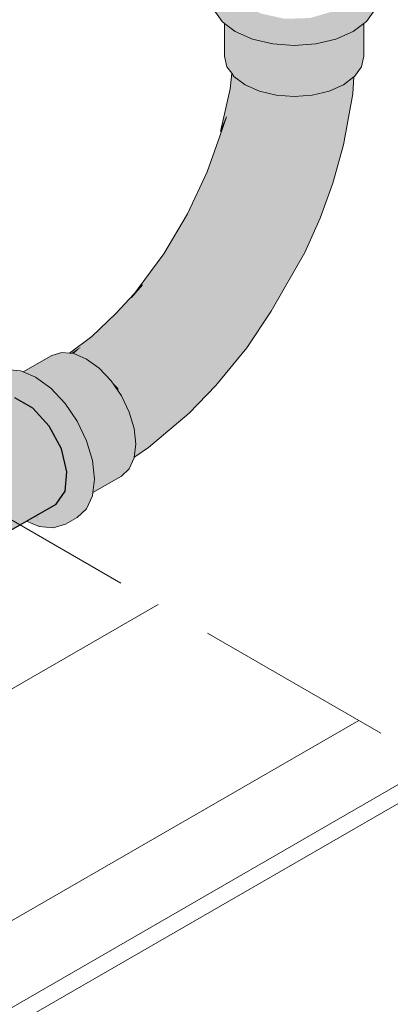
# Model space of a CAD drawing. Header units: millimetres. Extents: x 2 to 902, y -447 to 199.
# Tile 293 of 656: x 81.662 to 82.033, y 62.211 to 63.195. Entities that reach past the tile are written whole.
import ezdxf

# ---------------------------------------------------------------- set-up
doc = ezdxf.new("R2010")
doc.units = ezdxf.units.MM
doc.header["$MEASUREMENT"] = 0
doc.linetypes.add('JIS_02_2.0', pattern=[0.3, 0.2, -0.1])
for name, color, linetype, lineweight in [('AF-Condutos', 4, 'Continuous', 25), ('AF-Conexões', 9, 'Continuous', 18), ('DI-Área do detalhe', 7, 'JIS_02_2.0', 9), ('IFC-Corrimão-Contorno', 36, 'Continuous', 5), ('IFC-Parede-Contorno', 42, 'Continuous', 5), ('IFC-Viga-Contorno', 66, 'Continuous', 5)]:
    doc.layers.add(name, color=color, linetype=linetype, lineweight=lineweight)

msp = doc.modelspace()

# ---------------------------------------------------------------- hatches: boundary and pattern name
at = {"layer": 'AF-Condutos', "linetype": 'Continuous'}
for points in [[(81.60795, 62.79911), (81.60753, 62.79886), (81.60668, 62.78864), (81.60771, 62.79713), (81.60668, 62.78864), (81.60668, 62.78858), (81.60846, 62.79011), (81.60668, 62.78858), (81.56864, 62.76657), (81.60668, 62.78858), (81.56819, 62.76691), (81.59556, 62.78231), (81.60095, 62.79423), (81.59556, 62.78231), (81.60668, 62.78858), (81.60753, 62.79886), (81.60419, 62.79694), (81.60146, 62.79536), (81.56112, 62.77206), (81.52914, 62.75361), (80.98387, 62.43879), (80.98471, 62.43843), (81.53793, 62.74987), (80.98485, 62.43851), (80.98471, 62.43843), (80.98529, 62.43819), (80.99215, 62.43319), (80.99422, 62.43439), (80.99218, 62.43316), (80.99427, 62.43437), (81.53842, 62.74966), (81.53899, 62.74942), (81.53842, 62.74966), (80.99427, 62.43437), (80.99431, 62.43435), (80.99427, 62.43437), (80.99218, 62.43316), (80.99222, 62.43314), (80.99226, 62.43311), (80.99437, 62.43433), (81.53964, 62.74914), (81.56917, 62.76619), (81.53964, 62.74914), (80.99226, 62.43311), (80.99337, 62.4323), (81.55703, 62.74174), (81.00797, 62.42165), (81.55703, 62.74174), (80.99481, 62.43309), (80.99337, 62.4323), (81.00045, 62.42713), (81.00647, 62.42077), (81.00651, 62.42073), (81.00802, 62.42161), (81.00651, 62.42073), (81.00655, 62.42069), (81.00663, 62.4206), (81.00808, 62.42157), (81.55788, 62.74138), (81.00808, 62.42157), (81.00663, 62.4206), (81.00818, 62.4215), (81.56039, 62.74032), (81.55873, 62.74102), (81.56039, 62.74032), (81.58376, 62.75555), (81.61168, 62.77174), (81.58308, 62.75604), (81.61049, 62.77109), (81.60971, 62.77838), (81.60687, 62.78795), (81.60971, 62.77838), (81.60859, 62.78894), (81.60852, 62.78961), (81.60859, 62.78894), (81.60971, 62.77838), (81.61049, 62.77109), (81.61168, 62.77174), (81.58376, 62.75555), (81.56039, 62.74032), (81.58509, 62.75458), (81.56039, 62.74032), (81.00663, 62.4206), (81.00772, 62.41946), (81.5837, 62.7304), (81.02324, 62.40306), (81.02152, 62.40206), (81.02155, 62.40201), (81.02328, 62.40302), (81.02155, 62.40201), (81.02166, 62.40184), (81.02343, 62.40286), (81.58454, 62.73004), (81.02343, 62.40286), (81.58775, 62.72867), (81.02166, 62.40184), (81.02257, 62.40052), (81.61338, 62.71777), (81.03594, 62.38096), (81.03379, 62.37971), (81.03387, 62.37953), (81.03605, 62.38079), (81.61395, 62.71753), (81.03605, 62.38079), (81.61703, 62.71622), (81.03387, 62.37953), (81.03449, 62.37823), (81.64066, 62.70617), (81.62856, 62.72288), (81.62615, 62.72463), (81.60609, 62.73926), (81.62615, 62.72463), (81.62856, 62.72288), (81.64066, 62.70617), (81.04116, 62.3577), (81.6409, 62.70607), (81.0412, 62.35756), (81.04151, 62.35652), (81.64316, 62.70511), (81.64686, 62.70953), (81.64316, 62.70511), (81.04151, 62.35652), (81.66039, 62.69778), (81.64861, 62.70825), (81.66039, 62.69778), (81.66186, 62.69859), (81.66043, 62.69776), (81.11333, 62.38083), (81.04344, 62.34035), (81.11362, 62.38087), (81.66162, 62.69725), (81.04344, 62.34035), (81.04349, 62.33983), (81.66835, 62.69386), (81.66659, 62.69514), (81.66278, 62.69792), (81.66659, 62.69514), (81.66835, 62.69386), (81.6688, 62.6942), (81.70778, 62.72391), (81.70966, 62.7435), (81.70409, 62.76649), (81.69205, 62.78889), (81.60355, 62.74111), (81.61214, 62.7702), (81.60355, 62.74111), (81.61841, 62.74913), (81.69205, 62.78889), (81.67561, 62.80684), (81.6576, 62.81724), (81.64116, 62.81828)], [(81.66835, 62.69386), (81.69878, 62.7111), (81.70778, 62.72391)], [(81.69878, 62.7111), (81.66889, 62.69416), (81.20857, 62.43336), (81.04424, 62.34025), (81.0435, 62.33974), (81.04382, 62.33682), (81.04384, 62.33661), (81.04422, 62.33652), (81.04384, 62.33661), (81.0442, 62.3332), (81.04821, 62.33552), (81.17435, 62.40841), (81.04824, 62.33551), (81.1742, 62.4083), (81.04331, 62.33266), (81.17376, 62.40797), (81.66921, 62.69402)]]:
    msp.add_hatch(color=151, dxfattribs=at).paths.add_polyline_path(points)
at = {"layer": 'AF-Conexões', "linetype": 'Continuous'}
for points in [[(82.00892, 63.25518), (81.99796, 63.26343), (81.99796, 63.26151), (81.99796, 63.24885), (81.99796, 63.24754), (81.99796, 63.22928), (81.99492, 63.22275), (81.99136, 63.21508), (81.97533, 63.20366), (81.98775, 63.20731), (81.97533, 63.20366), (81.96271, 63.19995), (81.97218, 63.20141), (81.986, 63.20355), (81.98833, 63.20748), (81.99389, 63.21689), (81.98833, 63.20748), (81.986, 63.20355), (81.98989, 63.20794), (81.986, 63.20355), (81.99796, 63.2054), (81.99983, 63.21086), (81.99796, 63.21031), (81.99983, 63.21086), (81.99796, 63.21706), (81.99983, 63.21086), (81.99796, 63.2054), (82.00017, 63.21096), (82.00447, 63.22443), (81.99796, 63.21978), (82.00447, 63.22443), (82.00017, 63.21096), (81.99796, 63.2054), (82.00637, 63.2067), (82.00622, 63.21274), (82.00637, 63.2067), (82.00637, 63.21278), (82.00593, 63.22546), (82.00637, 63.21278), (82.00637, 63.2067), (81.96271, 63.19995), (81.95265, 63.19699), (81.94135, 63.19664), (81.89515, 63.1895), (81.93832, 63.19278), (81.96, 63.19721), (81.93832, 63.19278), (81.99569, 63.19713), (81.99704, 63.19834), (81.99569, 63.19713), (81.99731, 63.19835), (82.00637, 63.20517), (81.99569, 63.19713), (81.89515, 63.1895), (81.8779, 63.19713), (81.86724, 63.22012), (81.85635, 63.24358), (81.85351, 63.23114), (81.86724, 63.212), (81.85351, 63.23114), (81.85351, 63.21754), (81.85636, 63.21868), (81.86467, 63.20709), (81.86724, 63.20516), (81.86724, 63.1942), (81.86724, 63.20516), (81.86467, 63.20709), (81.85636, 63.21868), (81.85351, 63.21754), (81.85636, 63.20508), (81.86467, 63.19349), (81.86724, 63.19156), (81.8779, 63.18353), (81.89515, 63.1759), (81.91524, 63.17109), (81.91524, 63.18469), (81.91524, 63.17109), (81.9368, 63.18305), (81.95835, 63.18469), (81.9368, 63.18305), (81.91524, 63.17109), (81.9368, 63.16945), (81.95835, 63.17109), (81.97843, 63.18949), (81.95835, 63.17109), (81.97843, 63.17589), (81.99569, 63.18353), (82.00637, 63.19157), (82.00637, 63.20255), (82.00637, 63.19157), (82.00892, 63.19349), (82.01723, 63.20509), (82.01723, 63.21869), (82.01723, 63.20509), (82.02007, 63.21753), (82.02007, 63.23113), (82.00892, 63.20709), (82.01238, 63.21455), (82.01045, 63.21399), (82.01238, 63.21455), (82.02007, 63.23113), (82.00637, 63.22577), (82.02007, 63.23113), (82.00845, 63.22726), (82.00637, 63.22656), (81.99796, 63.22376), (82.00845, 63.22726), (82.02007, 63.23113), (82.01854, 63.23445), (82.00946, 63.25403)], [(81.86466, 63.25518), (81.86051, 63.24938), (81.85635, 63.24358), (81.8658, 63.22321), (81.87273, 63.20828), (81.87632, 63.20054), (81.8779, 63.19713), (81.87632, 63.20213), (81.8745, 63.20789), (81.87632, 63.20213), (81.87632, 63.20748), (81.87632, 63.20213), (81.8779, 63.19713), (81.88211, 63.2062), (81.87632, 63.21334), (81.87051, 63.22049), (81.87632, 63.21334), (81.87632, 63.21714), (81.87632, 63.21334), (81.88211, 63.2062), (81.8779, 63.19713), (81.88303, 63.19486), (81.89515, 63.1895), (81.89426, 63.1952), (81.89291, 63.20381), (81.89426, 63.1952), (81.89515, 63.1895), (81.93188, 63.19518), (81.92985, 63.19563), (81.93188, 63.19518), (81.94135, 63.19664), (81.93441, 63.19643), (81.92721, 63.19621), (81.9235, 63.19703), (81.92288, 63.19717), (81.91951, 63.19598), (81.92288, 63.19717), (81.92005, 63.1978), (81.91804, 63.19824), (81.91409, 63.19581), (81.91804, 63.19824), (81.91273, 63.19942), (81.91261, 63.19945), (81.90589, 63.19556), (81.91261, 63.19945), (81.91245, 63.19948), (81.91145, 63.1997), (81.90564, 63.19555), (81.91145, 63.1997), (81.91014, 63.19999), (81.90843, 63.20037), (81.90371, 63.19549), (81.90843, 63.20037), (81.90646, 63.20081), (81.90107, 63.19541), (81.90578, 63.20013), (81.89558, 63.20322), (81.90578, 63.20013), (81.90646, 63.20081), (81.90345, 63.20147), (81.89226, 63.20794), (81.88817, 63.20486), (81.88489, 63.21219), (81.87632, 63.22528), (81.86215, 63.24692), (81.87632, 63.22528), (81.88489, 63.21219), (81.88817, 63.20486), (81.88945, 63.20583), (81.89226, 63.20794), (81.89056, 63.20891), (81.88544, 63.21188), (81.88503, 63.21249), (81.87632, 63.2256), (81.87632, 63.25511), (81.87632, 63.26034), (81.87632, 63.26393)], [(81.86878, 63.1904), (81.86724, 63.19156), (81.86724, 63.15873), (81.86959, 63.14834), (81.87429, 63.14181), (81.87656, 63.13865), (81.87656, 63.16417), (81.87656, 63.18454), (81.87491, 63.18579), (81.86959, 63.18979)], [(82.00545, 63.19088), (82.004, 63.18979), (82.00209, 63.18835), (82.00165, 63.18802), (81.99919, 63.18617), (81.99704, 63.18455), (81.99704, 63.15044), (81.99629, 63.13809), (81.99704, 63.13865), (82.004, 63.14834), (82.00637, 63.15873), (82.00637, 63.19157)], [(81.87656, 63.18413), (81.87656, 63.13865), (81.88518, 63.17805), (81.88563, 63.18011), (81.88393, 63.18087), (81.8779, 63.18353), (81.87656, 63.18454)], [(81.98356, 63.17816), (81.97157, 63.12395), (81.98598, 63.13034), (81.99467, 63.18308), (81.98598, 63.17924)], [(81.99629, 63.13809), (81.99704, 63.15044), (81.99704, 63.18413), (81.99704, 63.18455), (81.99569, 63.18353), (81.99467, 63.18308), (81.99461, 63.18272), (81.98598, 63.13034)], [(81.88563, 63.18011), (81.87656, 63.13865), (81.8876, 63.13033), (81.8876, 63.17924)], [(81.8876, 63.17771), (81.8876, 63.13033), (81.89959, 63.17393), (81.89983, 63.17478), (81.89872, 63.17504), (81.89515, 63.1759), (81.8876, 63.17924)], [(81.89983, 63.17478), (81.8876, 63.13033), (81.90202, 63.12395), (81.90202, 63.17425)], [(81.90202, 63.17209), (81.90202, 63.12395), (81.91636, 63.17082), (81.91641, 63.171), (81.91612, 63.17102), (81.91524, 63.17109), (81.90202, 63.17425)], [(81.91641, 63.171), (81.90202, 63.12395), (81.91878, 63.11994), (81.93438, 63.16964), (81.91878, 63.17082)], [(81.95238, 63.17064), (81.9368, 63.16945), (81.9368, 63.17737), (81.93426, 63.16926), (81.91878, 63.11994), (81.9368, 63.11857), (81.9548, 63.11993), (81.9548, 63.17082)], [(81.96915, 63.17367), (81.9548, 63.11993), (81.97157, 63.12395), (81.97157, 63.17425)], [(81.96867, 63.17188), (81.96915, 63.17367), (81.95835, 63.17109), (81.9548, 63.17082), (81.9548, 63.17025), (81.9548, 63.11993)], [(81.98331, 63.17706), (81.98356, 63.17816), (81.97843, 63.17589), (81.97157, 63.17425), (81.97157, 63.17286), (81.97157, 63.12395)], [(81.86327, 63.08345), (81.86901, 63.0981), (81.87508, 63.12763), (81.87536, 63.14032), (81.87429, 63.14181), (81.87272, 63.12636)], [(81.80654, 62.96113), (81.77407, 62.91769), (81.78524, 62.93043), (81.81262, 62.96605), (81.83667, 62.99936), (81.8159, 62.9706), (81.81262, 62.96605), (81.81352, 62.96549), (81.82094, 62.96092), (81.81262, 62.96605), (81.79402, 62.92735), (81.78524, 62.93043), (81.76203, 62.89969), (81.74992, 62.87959), (81.77453, 62.90109), (81.74992, 62.87959), (81.73235, 62.85391), (81.73389, 62.85279), (81.73583, 62.85137), (81.76091, 62.87242), (81.73583, 62.85137), (81.77402, 62.86261), (81.7912, 62.90136), (81.81912, 62.93525), (81.84367, 62.9729), (81.81912, 62.93525), (81.7912, 62.90136), (81.77402, 62.86261), (81.74771, 62.84086), (81.7494, 62.83907), (81.78067, 62.8461), (81.80531, 62.87463), (81.81921, 62.91228), (81.80531, 62.87463), (81.78067, 62.8461), (81.7603, 62.82495), (81.76171, 62.8229), (81.80104, 62.83352), (81.8253, 62.86639), (81.83628, 62.90353), (81.85771, 62.93997), (81.83628, 62.90353), (81.8253, 62.86639), (81.80104, 62.83352), (81.77048, 62.8061), (81.77166, 62.80365), (81.7989, 62.80847), (81.77667, 62.78788), (81.77844, 62.78952), (81.77594, 62.79473), (81.77844, 62.78952), (81.7989, 62.80847), (81.77493, 62.80423), (81.77175, 62.80367), (81.77175, 62.80346), (81.7719, 62.80314), (81.77383, 62.79664), (81.77411, 62.79855), (81.77383, 62.79664), (81.77648, 62.7877), (81.77579, 62.79504), (81.77648, 62.7877), (81.77681, 62.78661), (81.77699, 62.78494), (81.77723, 62.78519), (81.77728, 62.78502), (81.8045, 62.79281), (81.83177, 62.83171), (81.84616, 62.86179), (81.85469, 62.89237), (81.84616, 62.86179), (81.83177, 62.83171), (81.8045, 62.79281), (81.78031, 62.78589), (81.77856, 62.77155), (81.77843, 62.77145), (81.77848, 62.77094), (81.7783, 62.76943), (81.77863, 62.7696), (81.77862, 62.76971), (81.77863, 62.7696), (81.81396, 62.78796), (81.7783, 62.76943), (81.77722, 62.76055), (81.77703, 62.75897), (81.79111, 62.76751), (81.83193, 62.80214), (81.84067, 62.81881), (81.83193, 62.80214), (81.85846, 62.82955), (81.87275, 62.85026), (81.86133, 62.84964), (81.87275, 62.85026), (81.85846, 62.82955), (81.8895, 62.86728), (81.89048, 62.87954), (81.87619, 62.88554), (81.87053, 62.9251), (81.87619, 62.88554), (81.89048, 62.87954), (81.8895, 62.86728), (81.91388, 62.90404), (81.90397, 62.91224), (81.91152, 62.9408), (81.89635, 62.94469), (81.88569, 62.97725), (81.86723, 62.98445), (81.864, 63.01299), (81.86723, 62.98445), (81.88569, 62.97725), (81.89635, 62.94469), (81.91152, 62.9408), (81.90397, 62.91224), (81.91388, 62.90404), (81.94721, 62.96251), (81.92917, 62.93415), (81.94721, 62.96251), (81.9626, 62.99698), (81.9457, 62.96894), (81.92831, 62.94864), (81.9457, 62.96894), (81.9626, 62.99698), (81.96745, 63.01667), (81.95427, 63.00065), (81.93469, 62.99756), (81.91323, 63.00659), (81.89041, 63.01998), (81.91323, 63.00659), (81.93469, 62.99756), (81.95427, 63.00065), (81.96745, 63.01667), (81.9626, 62.99698), (81.97535, 63.03191), (81.98603, 63.07009), (81.97517, 63.05122), (81.95899, 63.04777), (81.93585, 63.04154), (81.95899, 63.04777), (81.97517, 63.05122), (81.98603, 63.07009), (81.99527, 63.12116), (81.99629, 63.13809), (81.99562, 63.13759), (81.99435, 63.13663), (81.98717, 63.13123), (81.98888, 63.09027), (81.98719, 63.13087), (81.98717, 63.13123), (81.98598, 63.13034), (81.98552, 63.13013), (81.98549, 63.12997), (81.98003, 63.09663), (81.97317, 63.12434), (81.9731, 63.12463), (81.97157, 63.12395), (81.97049, 63.12369), (81.97044, 63.12345), (81.96366, 63.09296), (81.95419, 63.11989), (81.9514, 63.11968), (81.94333, 63.08559), (81.92058, 63.06832), (81.90323, 63.05228), (81.8794, 63.05411), (81.85722, 63.03914), (81.8794, 63.05411), (81.90323, 63.05228), (81.92058, 63.06832), (81.94333, 63.08559), (81.93282, 63.11887), (81.92961, 63.11911), (81.92207, 63.1005), (81.91312, 63.12129), (81.91015, 63.12201), (81.90506, 63.08716), (81.89506, 63.12703), (81.8928, 63.12803), (81.88931, 63.09482), (81.8928, 63.12803), (81.89094, 63.12886), (81.87774, 63.10293), (81.86901, 63.0981), (81.86229, 63.079), (81.84971, 63.04326), (81.85715, 63.05566), (81.86751, 63.07291), (81.84971, 63.04326), (81.83018, 63.0013)], [(81.86901, 63.0981), (81.86989, 63.09859), (81.87774, 63.10293), (81.88052, 63.13567), (81.87867, 63.13706), (81.87508, 63.12763), (81.87065, 63.10607)], [(81.87536, 63.14032), (81.87534, 63.13957), (81.87508, 63.12763), (81.87834, 63.13618), (81.87867, 63.13706), (81.87817, 63.13744), (81.87656, 63.13865)], [(81.88034, 63.13355), (81.87774, 63.10293), (81.89056, 63.12811), (81.88981, 63.12936), (81.8876, 63.13033), (81.88052, 63.13567)], [(81.89056, 63.12811), (81.89094, 63.12886), (81.88981, 63.12936)], [(81.89544, 63.12553), (81.90506, 63.08716), (81.90992, 63.12046), (81.91015, 63.12201), (81.90706, 63.12275), (81.90202, 63.12395), (81.89506, 63.12703)], [(81.91353, 63.12034), (81.92207, 63.1005), (81.92896, 63.1175), (81.92961, 63.11911), (81.92507, 63.11946), (81.91878, 63.11994), (81.91312, 63.12129)], [(81.96991, 63.12108), (81.97049, 63.12369), (81.9548, 63.11993), (81.95422, 63.11979), (81.96366, 63.09296)], [(81.98003, 63.09663), (81.98552, 63.13013), (81.9731, 63.12463)], [(81.95089, 63.11749), (81.9514, 63.11968), (81.9368, 63.11857), (81.93282, 63.11887), (81.93301, 63.11828), (81.94333, 63.08559)], [(81.95422, 63.11979), (81.9548, 63.11993), (81.95419, 63.11989)], [(81.79741, 62.94355), (81.78791, 62.92949), (81.79402, 62.92735), (81.80652, 62.95337), (81.81262, 62.96605), (81.79903, 62.94837), (81.79407, 62.93994), (81.78791, 62.92949)], [(81.78524, 62.93043), (81.78791, 62.92949), (81.79903, 62.94837)], [(81.77415, 62.9166), (81.76101, 62.90022), (81.76203, 62.89969), (81.7765, 62.91886), (81.78524, 62.93043), (81.77674, 62.92126), (81.77099, 62.91357), (81.77407, 62.91769), (81.76763, 62.91035), (81.75945, 62.90103), (81.76101, 62.90022)], [(81.77407, 62.91769), (81.77674, 62.92126), (81.75845, 62.90155), (81.75945, 62.90103)], [(81.73199, 62.8738), (81.75845, 62.90155), (81.73441, 62.8785), (81.71234, 62.86197), (81.7137, 62.86183)], [(81.75757, 62.89585), (81.7356, 62.87691), (81.73199, 62.8738), (81.73302, 62.87414), (81.74992, 62.87959), (81.75822, 62.89634), (81.74992, 62.87959), (81.76148, 62.89878), (81.76203, 62.89969), (81.75845, 62.90155), (81.74161, 62.8839), (81.73199, 62.8738)], [(81.72115, 62.8596), (81.74992, 62.87959), (81.73199, 62.8738), (81.71946, 62.86032)], [(81.72289, 62.86081), (81.72115, 62.8596), (81.7293, 62.85614), (81.73235, 62.85391), (81.73284, 62.85463), (81.74992, 62.87959)], [(81.71457, 62.8624), (81.7137, 62.86183), (81.71658, 62.86155), (81.71671, 62.86153), (81.72418, 62.8687)], [(81.71752, 62.86145), (81.72025, 62.86118), (81.73199, 62.8738), (81.72418, 62.8687), (81.71671, 62.86153), (81.71658, 62.86155), (81.71668, 62.8615), (81.71728, 62.86125), (81.7174, 62.8612), (81.71946, 62.86032), (81.72025, 62.86118)], [(81.66713, 62.84271), (81.6688, 62.842), (81.67025, 62.84139), (81.671, 62.84107), (81.6764, 62.83877), (81.67682, 62.83859), (81.69563, 62.84945), (81.70457, 62.85615), (81.69563, 62.84945), (81.71658, 62.86155), (81.71234, 62.86197), (81.7047, 62.86273), (81.69452, 62.85958), (81.66608, 62.84316)], [(81.67961, 62.83741), (81.7293, 62.85614), (81.71658, 62.86155), (81.67718, 62.8388), (81.67682, 62.83859), (81.67837, 62.83793), (81.67927, 62.83728)], [(81.7293, 62.85614), (81.67927, 62.83728), (81.68694, 62.83168)], [(81.68827, 62.83245), (81.68694, 62.83168), (81.69361, 62.82682), (81.69691, 62.82333), (81.69753, 62.82396), (81.7293, 62.85614)], [(81.69846, 62.82169), (81.74203, 62.84685), (81.7293, 62.85614), (81.69691, 62.82333)], [(81.73733, 62.85182), (81.73583, 62.85137), (81.74203, 62.84685), (81.74771, 62.84086), (81.7489, 62.84184), (81.77402, 62.86261)], [(81.61762, 62.81976), (81.62145, 62.8069), (81.62291, 62.80774), (81.61826, 62.81972), (81.61958, 62.81631), (81.62291, 62.80774), (81.64116, 62.81828), (81.64131, 62.81837), (81.64066, 62.81831), (81.64131, 62.81837), (81.66659, 62.69514), (81.65327, 62.81974), (81.65233, 62.82473), (81.64848, 62.8225), (81.65233, 62.82473), (81.63939, 62.82775), (81.62477, 62.81931), (81.62271, 62.81944), (81.62477, 62.81931), (81.63939, 62.82775), (81.65233, 62.82473), (81.65055, 62.83419), (81.65233, 62.82473), (81.65327, 62.81974), (81.65271, 62.82495), (81.65327, 62.81974), (81.65351, 62.8175), (81.65376, 62.81748), (81.65525, 62.81739), (81.6555, 62.81737), (81.65497, 62.81875), (81.6555, 62.81737), (81.6576, 62.81724), (81.65525, 62.8186), (81.65359, 62.82545), (81.6535, 62.8254), (81.65359, 62.82545), (81.65188, 62.83275), (81.65359, 62.82545), (81.65525, 62.8186), (81.6537, 62.82552), (81.65214, 62.83246), (81.65165, 62.83483), (81.65026, 62.83451), (81.65165, 62.83483), (81.65219, 62.83241), (81.65165, 62.83483), (81.65214, 62.83246), (81.65371, 62.82553), (81.65525, 62.8186), (81.6576, 62.81724), (81.66399, 62.81684), (81.65382, 62.82559), (81.65249, 62.83208), (81.65382, 62.82559), (81.66399, 62.81684), (81.6666, 62.81667), (81.65684, 62.82733), (81.6666, 62.81667), (81.66399, 62.81684), (81.6576, 62.81724), (81.67561, 62.80684), (81.66736, 62.81662), (81.67561, 62.80684), (81.68183, 62.80004), (81.68183, 62.80325), (81.66892, 62.81653), (81.65785, 62.82791), (81.66892, 62.81653), (81.68183, 62.80325), (81.66933, 62.8165), (81.68183, 62.80325), (81.68183, 62.8079), (81.67749, 62.81599), (81.68183, 62.8079), (81.68183, 62.81571), (81.67596, 62.81882), (81.68183, 62.81571), (81.68183, 62.82002), (81.67382, 62.8228), (81.65831, 62.82818), (81.67382, 62.8228), (81.68183, 62.82002), (81.67292, 62.82447), (81.68183, 62.82002), (81.67238, 62.82548), (81.66164, 62.8301), (81.67238, 62.82548), (81.66301, 62.83089), (81.65392, 62.83614), (81.68183, 62.82002), (81.70824, 62.78718), (81.69604, 62.80502), (81.70824, 62.78718), (81.72348, 62.74789), (81.72549, 62.72913), (81.69024, 62.69645), (81.68183, 62.68865), (81.69604, 62.68725), (81.70824, 62.69101), (81.71759, 62.69969), (81.72158, 62.71454), (81.71759, 62.69969), (81.72348, 62.7127), (81.72387, 62.71586), (81.73337, 62.72135), (81.72387, 62.71586), (81.72348, 62.7127), (81.71759, 62.69969), (81.70824, 62.69101), (81.72001, 62.69781), (81.72936, 62.70649), (81.73525, 62.71949), (81.73564, 62.72266), (81.73726, 62.73593), (81.73525, 62.75469), (81.71759, 62.76769), (81.73525, 62.75469), (81.72936, 62.77449), (81.72001, 62.79397), (81.70782, 62.81182), (81.69361, 62.82682), (81.66659, 62.83114), (81.69361, 62.82682), (81.67837, 62.83793), (81.66608, 62.84316), (81.65659, 62.83768), (81.65431, 62.83636), (81.65659, 62.83768), (81.66608, 62.84316), (81.66313, 62.84442), (81.64894, 62.84581), (81.63672, 62.84206), (81.62495, 62.83526), (81.63716, 62.83902), (81.62495, 62.83526), (81.6156, 62.82658), (81.65135, 62.83762), (81.6519, 62.83497), (81.65135, 62.83762), (81.64846, 62.83648), (81.63409, 62.83081), (81.64846, 62.83648), (81.65135, 62.83762), (81.64828, 62.83667), (81.63242, 62.83177), (81.6156, 62.82658)], [(81.70033, 62.82277), (81.69846, 62.82169), (81.70782, 62.81182), (81.70848, 62.81085), (81.70861, 62.81098), (81.74203, 62.84685)], [(81.70982, 62.80889), (81.71119, 62.80688), (81.72002, 62.79397), (81.76409, 62.81941), (81.75389, 62.83433), (81.74203, 62.84685), (81.70848, 62.81085)], [(81.75048, 62.83931), (81.7494, 62.83907), (81.75389, 62.83433), (81.76155, 62.82625), (81.78067, 62.8461)], [(81.76155, 62.82625), (81.75389, 62.83433), (81.7603, 62.82495)], [(81.76409, 62.81941), (81.77048, 62.8061), (81.77216, 62.80761), (81.80104, 62.83352), (81.76233, 62.82307), (81.76171, 62.8229)], [(81.70797, 62.72583), (81.71241, 62.73215), (81.71816, 62.74033), (81.72348, 62.74789), (81.71273, 62.77559), (81.71069, 62.75422), (81.71273, 62.77559), (81.70824, 62.78718), (81.70343, 62.76923), (81.70105, 62.77907), (81.70343, 62.76923), (81.70493, 62.77483), (81.70824, 62.78718), (81.69514, 62.80347), (81.68183, 62.82002), (81.6995, 62.78545), (81.68183, 62.82002), (81.68183, 62.8079), (81.68183, 62.80004), (81.69205, 62.78889), (81.70316, 62.76823), (81.70409, 62.76649), (81.70628, 62.75744), (81.70749, 62.75246), (81.70735, 62.76043), (81.70749, 62.75246), (81.70966, 62.7435)], [(81.72886, 62.77555), (81.77681, 62.78661), (81.7719, 62.80314), (81.76409, 62.81941), (81.72001, 62.79397), (81.72107, 62.79178), (81.72783, 62.77769)], [(81.77175, 62.80367), (81.77166, 62.80365), (81.77175, 62.80346)], [(81.73511, 62.76253), (81.77681, 62.78661), (81.72904, 62.77559), (81.72936, 62.77449), (81.73324, 62.76145)], [(81.73388, 62.75929), (81.77848, 62.77094), (81.77681, 62.78661), (81.73324, 62.76145)], [(81.77843, 62.77145), (81.77856, 62.77155), (81.78031, 62.78589), (81.77699, 62.78494), (81.77758, 62.77944)], [(81.77699, 62.78494), (81.77728, 62.78502), (81.77723, 62.78519)], [(81.72904, 62.77559), (81.72886, 62.77555), (81.72898, 62.77528), (81.72936, 62.77449)], [(81.73746, 62.74726), (81.77848, 62.77094), (81.73473, 62.75951), (81.73388, 62.75929), (81.73421, 62.7582), (81.73525, 62.75469), (81.73613, 62.74649)], [(81.77681, 62.75721), (81.77692, 62.75813), (81.77848, 62.77094), (81.73613, 62.74649), (81.73635, 62.74449), (81.73636, 62.74434), (81.77432, 62.75641), (81.73706, 62.73426), (81.73681, 62.7322), (81.76661, 62.75132), (81.73681, 62.7322), (81.73907, 62.73311), (81.7719, 62.74634)], [(81.79111, 62.76751), (81.77783, 62.75946), (81.77736, 62.75842)], [(81.77783, 62.75946), (81.7668, 62.75277), (81.75712, 62.74505)], [(81.77692, 62.75813), (81.77736, 62.75842), (81.77783, 62.75946), (81.77702, 62.75889)], [(81.68183, 62.68865), (81.68523, 62.6918), (81.7066, 62.71162), (81.71801, 62.7222), (81.72549, 62.72913), (81.72363, 62.74647), (81.70932, 62.71718), (81.70701, 62.71585), (81.70932, 62.71718), (81.72363, 62.74647), (81.72348, 62.74789), (81.70797, 62.72583), (81.70785, 62.72464), (81.70778, 62.72391), (81.69878, 62.7111), (81.69835, 62.71084), (81.69754, 62.71038), (81.69681, 62.70996), (81.68749, 62.70458), (81.68617, 62.70381), (81.68585, 62.70363), (81.68321, 62.7021), (81.68183, 62.70131), (81.68119, 62.70094), (81.67952, 62.69997)], [(81.77432, 62.75641), (81.73837, 62.74498), (81.73636, 62.74434), (81.73656, 62.74249), (81.73726, 62.73593), (81.73708, 62.73442), (81.73706, 62.73426), (81.73741, 62.73461), (81.73742, 62.73447)], [(81.73587, 62.72459), (81.73564, 62.72266), (81.76409, 62.73909), (81.7719, 62.74634), (81.73681, 62.7322), (81.736, 62.72561)], [(81.73742, 62.73447), (81.73741, 62.73461), (81.73706, 62.73426)], [(81.68183, 62.68865), (81.67937, 62.69989), (81.66921, 62.69402)], [(81.68183, 62.68865), (81.6795, 62.69996), (81.67938, 62.6999)]]:
    msp.add_hatch(color=161, dxfattribs=at).paths.add_polyline_path(points)

# ---------------------------------------------------------------- linework, layer by layer
at = {"layer": 'AF-Condutos'}
for p, q in [((81.67561, 62.80684), (81.6576, 62.81724)), ((81.69205, 62.78889), (81.67561, 62.80684)), ((81.70409, 62.76649), (81.69205, 62.78889)), ((81.70966, 62.7435), (81.70409, 62.76649)), ((81.70778, 62.72391), (81.70966, 62.7435)), ((81.69878, 62.7111), (81.70778, 62.72391)), ((81.66921, 62.69402), (81.69878, 62.7111)), ((81.17376, 62.40797), (81.66921, 62.69402))]:
    msp.add_line(p, q, dxfattribs=at)
at = {"layer": 'AF-Conexões'}
for p, q in [((81.85636, 63.20508), (81.86467, 63.19349)), ((82.00892, 63.19349), (82.01723, 63.20509)), ((81.86467, 63.19349), (81.86724, 63.19156)), ((81.86724, 63.19156), (81.86724, 63.15873)), ((81.86724, 63.19156), (81.8779, 63.18353)), ((81.99569, 63.18353), (82.00637, 63.19157)), ((82.00637, 63.19157), (82.00892, 63.19349)), ((82.00637, 63.15873), (82.00637, 63.19157)), ((81.8779, 63.18353), (81.89515, 63.1759)), ((81.97843, 63.17589), (81.99569, 63.18353)), ((81.89515, 63.1759), (81.91524, 63.17109)), ((81.91524, 63.17109), (81.9368, 63.16945)), ((81.9368, 63.16945), (81.95835, 63.17109)), ((81.95835, 63.17109), (81.97843, 63.17589)), ((81.86724, 63.15873), (81.86959, 63.14834)), ((82.004, 63.14834), (82.00637, 63.15873)), ((81.86959, 63.14834), (81.87429, 63.14181)), ((81.87429, 63.14181), (81.87272, 63.12636)), ((81.87429, 63.14181), (81.87656, 63.13865)), ((81.99704, 63.13865), (82.004, 63.14834)), ((81.87656, 63.13865), (81.8876, 63.13033)), ((81.98598, 63.13034), (81.99629, 63.13809)), ((81.99527, 63.12116), (81.99629, 63.13809)), ((81.99629, 63.13809), (81.99704, 63.13865)), ((81.87272, 63.12636), (81.86327, 63.08345)), ((81.8876, 63.13033), (81.90202, 63.12395)), ((81.90202, 63.12395), (81.91878, 63.11994)), ((81.9548, 63.11993), (81.97157, 63.12395)), ((81.97157, 63.12395), (81.98598, 63.13034)), ((81.91878, 63.11994), (81.9368, 63.11857)), ((81.9368, 63.11857), (81.9548, 63.11993)), ((81.98603, 63.07009), (81.99527, 63.12116)), ((81.86901, 63.0981), (81.86229, 63.079)), ((81.86327, 63.08345), (81.86901, 63.0981)), ((81.86229, 63.079), (81.84971, 63.04326)), ((81.97535, 63.03191), (81.98603, 63.07009)), ((81.84971, 63.04326), (81.83018, 63.0013)), ((81.9626, 62.99698), (81.97535, 63.03191)), ((81.83018, 63.0013), (81.80654, 62.96113)), ((81.94721, 62.96251), (81.9626, 62.99698)), ((81.80654, 62.96113), (81.77407, 62.91769)), ((81.91388, 62.90404), (81.94721, 62.96251)), ((81.77407, 62.91769), (81.78524, 62.93043)), ((81.78524, 62.93043), (81.77674, 62.92126)), ((81.77674, 62.92126), (81.75845, 62.90155)), ((81.75845, 62.90155), (81.73441, 62.8785)), ((81.8895, 62.86728), (81.91388, 62.90404)), ((81.73441, 62.8785), (81.71234, 62.86197)), ((81.85846, 62.82955), (81.8895, 62.86728)), ((81.69452, 62.85958), (81.66608, 62.84316)), ((81.7047, 62.86273), (81.69452, 62.85958)), ((81.71234, 62.86197), (81.7047, 62.86273)), ((81.71658, 62.86155), (81.71234, 62.86197)), ((81.7293, 62.85614), (81.71658, 62.86155)), ((81.74203, 62.84685), (81.7293, 62.85614)), ((81.66313, 62.84442), (81.64894, 62.84581)), ((81.75389, 62.83433), (81.74203, 62.84685)), ((81.66608, 62.84316), (81.66313, 62.84442)), ((81.67837, 62.83793), (81.66608, 62.84316)), ((81.69361, 62.82682), (81.67837, 62.83793)), ((81.70782, 62.81182), (81.69361, 62.82682)), ((81.76409, 62.81941), (81.75389, 62.83433)), ((81.83193, 62.80214), (81.85846, 62.82955)), ((81.7719, 62.80314), (81.76409, 62.81941)), ((81.72001, 62.79397), (81.70782, 62.81182)), ((81.77681, 62.78661), (81.7719, 62.80314)), ((81.79111, 62.76751), (81.83193, 62.80214)), ((81.72936, 62.77449), (81.72001, 62.79397)), ((81.77848, 62.77094), (81.77681, 62.78661)), ((81.73525, 62.75469), (81.72936, 62.77449)), ((81.77692, 62.75813), (81.77848, 62.77094)), ((81.77736, 62.75842), (81.79111, 62.76751)), ((81.7719, 62.74634), (81.77681, 62.75721)), ((81.77681, 62.75721), (81.77692, 62.75813)), ((81.77692, 62.75813), (81.77736, 62.75842)), ((81.73726, 62.73593), (81.73525, 62.75469)), ((81.73564, 62.72266), (81.76409, 62.73909)), ((81.76409, 62.73909), (81.7719, 62.74634)), ((81.73564, 62.72266), (81.73726, 62.73593)), ((81.72936, 62.70649), (81.73525, 62.71949)), ((81.73525, 62.71949), (81.73564, 62.72266)), ((81.72001, 62.69781), (81.72936, 62.70649)), ((81.66921, 62.69402), (81.68183, 62.68865)), ((81.68183, 62.68865), (81.69604, 62.68725)), ((81.69604, 62.68725), (81.70824, 62.69101)), ((81.70824, 62.69101), (81.72001, 62.69781))]:
    msp.add_line(p, q, dxfattribs=at)
at = {"layer": 'DI-Área do detalhe'}
msp.add_lwpolyline([(86.90742, 59.66233), (76.34881, 53.56631), (70.51207, 56.93616), (81.07068, 63.03218), (86.90742, 59.66233)], dxfattribs=at)
at = {"layer": 'IFC-Corrimão-Contorno', "color": 7, "lineweight": 5}
msp.add_line((81.80071, 62.61069), (76.71239, 59.67295), dxfattribs=at)
at = {"layer": 'IFC-Parede-Contorno', "color": 7, "lineweight": 5}
for p, q in [((82.00125, 62.49491), (71.44264, 56.39889)), ((82.09276, 62.44208), (71.53415, 56.34606))]:
    msp.add_line(p, q, dxfattribs=at)
at = {"layer": 'IFC-Viga-Contorno', "color": 7, "lineweight": 5}
msp.add_line((82.07654, 62.45144), (81.25096, 61.97479), dxfattribs=at)

doc.saveas('drawing.dxf')
